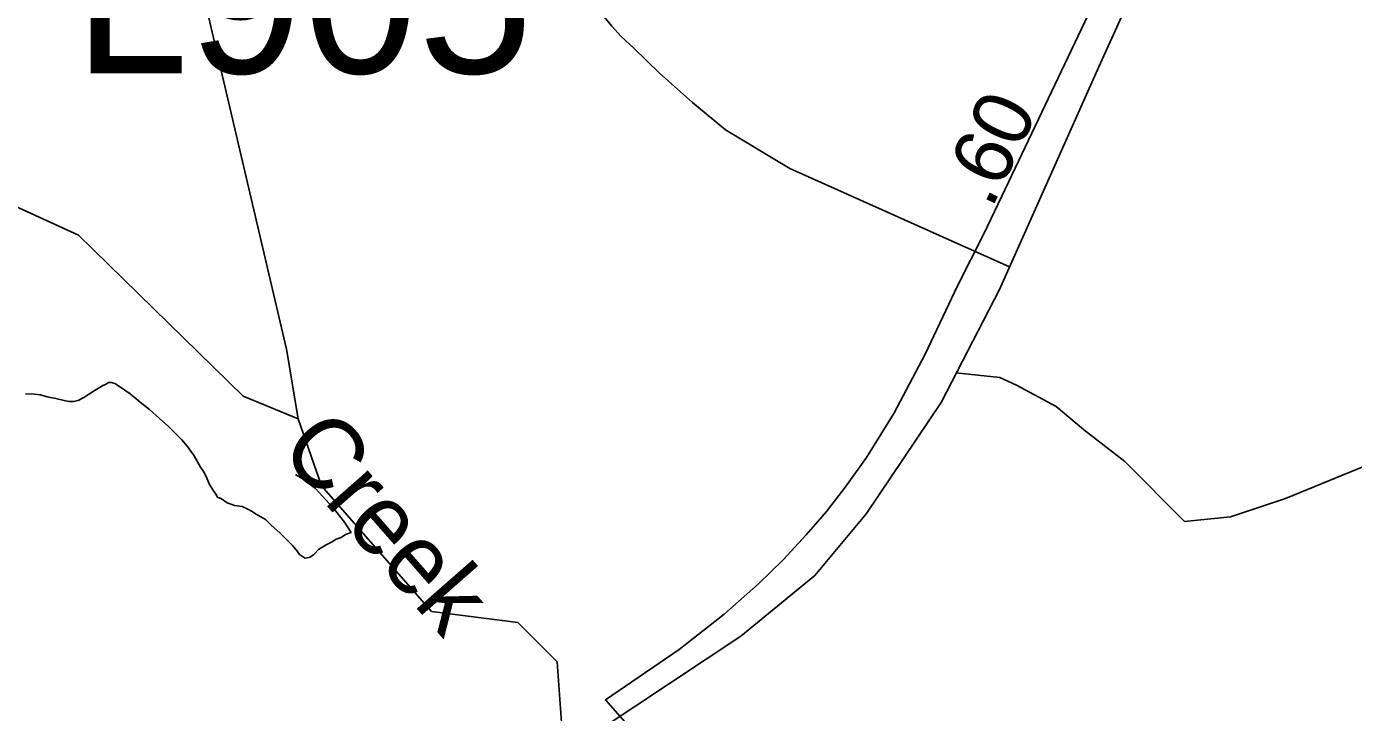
# Model space of a CAD drawing. Extents: x 2001466 to 2224147, y 644118 to 847247.
# Drawn here: x 2056856 to 2059677, y 761821 to 763279 of the extents above; entities that cross this region are included whole.
import ezdxf

# ---------------------------------------------------------------- set-up
doc = ezdxf.new("R2010")
doc.units = 0
for name, color, linetype in [('Exist Boundary Political City Limit New', 7, 'Continuous'), ('Exist Hydrographic Creek Single Shore', 7, 'Continuous'), ('Exist Hydrographic Creek Single Shore Label', 7, 'Continuous'), ('Exist Hydrographic Misc Water Feature', 7, 'Continuous'), ('Exist Road Non-System Type 51', 7, 'Continuous'), ('Exist Road Primary Interstate Structure Cantilever Sign Number Label', 7, 'Continuous'), ('Exist Road Secondary Mileage Hundredths English Label', 7, 'Continuous'), ('Exist Road Secondary Type 51 Attributed', 7, 'Continuous'), ('Map Preparation Boundary City Limit Buffer Line', 7, 'Continuous')]:
    doc.layers.add(name, color=color, linetype=linetype)

msp = doc.modelspace()

# ---------------------------------------------------------------- linework, layer by layer
at = {"layer": 'Exist Boundary Political City Limit New'}
msp.add_lwpolyline([(2059119.9, 763318.8), (2058929.5, 762918.9), (2058891.2, 762838.6), (2058834.9, 762728), (2058766.4, 762582.6), (2058699.9, 762456.4), (2058641.8, 762363.4), (2058597.1, 762300.6), (2058556.4, 762248.7), (2058542.9, 762232.8), (2058513.5, 762198.5), (2058464.6, 762145.7), (2058412.2, 762095), (2058339.2, 762030.3), (2058243.5, 761955.3), (2058086.8, 761848.3), (2058154.2, 761771.6)], dxfattribs=at)
at = {"layer": 'Exist Hydrographic Creek Single Shore'}
for points in [[(2057432.9, 762445.4), (2057316.1, 762493.7), (2056966, 762835.6), (2056823.9, 762900.8), (2056074.1, 763149.1), (2055857.1, 763150.2), (2055732, 763257.8), (2055256.1, 763441.4), (2055198.1, 763508.3), (2055206.1, 763590.1), (2055281.1, 763641)], [(2057432.9, 762445.4), (2057408.1, 762593.6), (2057240, 763312.3)], [(2057997.9, 761730.7), (2057984.1, 761928.8), (2057900, 762012.6), (2057716.9, 762036), (2057483, 762303.3), (2057432.9, 762445.4)]]:
    msp.add_lwpolyline(points, dxfattribs=at)
at = {"layer": 'Exist Hydrographic Misc Water Feature'}
for points in [[(2056853.5, 762498.4), (2056871.7, 762498.1), (2056885.4, 762496.4), (2056899.6, 762492.2), (2056917.6, 762488.3), (2056935.7, 762484.3), (2056945.7, 762482.4), (2056955.4, 762482.5), (2056965.4, 762484.3), (2056977.5, 762490.5), (2056989.6, 762498.5), (2057001.5, 762506.4), (2057017.7, 762516.5), (2057023.4, 762518.5), (2057029.6, 762522.4), (2057035.5, 762522.3), (2057043.3, 762520.7), (2057055.6, 762512.4), (2057075.9, 762498.8), (2057097.5, 762480.5), (2057117.4, 762464.9), (2057137.7, 762446.8)], [(2057137.7, 762446.8), (2057157.8, 762428.8), (2057173.7, 762412.9), (2057185.8, 762401), (2057197.9, 762386.9), (2057211.7, 762367), (2057225.8, 762342.9), (2057231.8, 762333.1), (2057237.7, 762322.9), (2057244.1, 762306.9), (2057251.9, 762294.8), (2057257.8, 762285), (2057261.9, 762279.1), (2057270.1, 762275), (2057282, 762267.1), (2057298, 762261), (2057313.8, 762259), (2057326.1, 762253.1), (2057333.9, 762249.1), (2057343.9, 762243.1), (2057364, 762231.1), (2057376.1, 762219.1), (2057394.2, 762203.4), (2057402.2, 762195.3), (2057412, 762185.3), (2057421.9, 762175.3), (2057432.1, 762163.2), (2057436.2, 762157.3), (2057444.2, 762151.2), (2057448.1, 762149.4), (2057452, 762149.6), (2057458.4, 762151.5), (2057466.2, 762157.2), (2057476.2, 762167.5), (2057481.9, 762171.5), (2057492.4, 762177.6), (2057504.1, 762183.5), (2057513.9, 762189.3), (2057524.4, 762193.4), (2057533.8, 762199.7), (2057545.9, 762203.5)], [(2057427.6, 762327.4), (2057443.8, 762317.2), (2057469.8, 762297.4), (2057491.8, 762273.4), (2057506.1, 762257.4), (2057516, 762245.4), (2057531.8, 762225.6), (2057545.9, 762203.5)]]:
    msp.add_lwpolyline(points, dxfattribs=at)
at = {"layer": 'Exist Road Non-System Type 51'}
for points in [[(2058946.1, 762768.4), (2058479, 762977.6), (2058342, 763059.5), (2058271.9, 763117.9), (2058201.8, 763179.8), (2058146.7, 763233.2), (2058120, 763258.3), (2058100, 763280), (2058083.6, 763300.1), (2058053.5, 763336.8), (2058015.1, 763390.3), (2057976.7, 763498.9)], [(2058831.9, 762542.9), (2058925.5, 762533.4), (2058960.4, 762517), (2059044.8, 762471.6), (2059103.4, 762422.8), (2059191.2, 762354.4), (2059318.1, 762227.4), (2059415.8, 762237.2), (2059532.9, 762276.3), (2059747.7, 762364.2), (2059851.8, 762378), (2060470.1, 761944.1), (2060538.4, 761856.2), (2060597, 761778), (2060665.3, 761651), (2060831.3, 761328.7), (2060894.1, 761128.7), (2061019.2, 761068.6), (2061304, 760989.2), (2061638, 760894), (2061721, 760858.4)]]:
    msp.add_lwpolyline(points, dxfattribs=at)
at = {"layer": 'Exist Road Secondary Type 51 Attributed'}
msp.add_lwpolyline([(2059492.5, 763980.3), (2059346.3, 763658.2), (2059135.5, 763193.5), (2058924.6, 762720.1), (2058800.7, 762480.1), (2058641.4, 762244.2), (2058531.9, 762112.1), (2058374.2, 761983.3), (2057854.4, 761638.6), (2057315.2, 761283.5), (2056903.2, 761012.9), (2056481.6, 760721.4), (2056269.1, 760562), (2056103.4, 760379.2), (2055984.3, 760240.7), (2055858.8, 760031.4), (2055702.6, 759646.5), (2055506.3, 759175.4), (2055313.2, 758792.1), (2055007.4, 758203.5)], dxfattribs=at)
at = {"layer": 'Map Preparation Boundary City Limit Buffer Line'}
msp.add_lwpolyline([(2059119.9, 763318.8), (2058929.5, 762918.9), (2058891.2, 762838.6), (2058834.9, 762728), (2058766.4, 762582.6), (2058699.9, 762456.4), (2058641.8, 762363.4), (2058597.1, 762300.6), (2058556.4, 762248.7), (2058542.9, 762232.8), (2058513.5, 762198.5), (2058464.6, 762145.7), (2058412.2, 762095), (2058339.2, 762030.3), (2058243.5, 761955.3), (2058086.8, 761848.3), (2058154.2, 761771.6)], dxfattribs=at)

# ---------------------------------------------------------------- texts
at = {"layer": 'Exist Hydrographic Creek Single Shore Label'}
msp.add_text('Creek', height=150, rotation=311.2025, dxfattribs=at).set_placement((2057390, 762379.1))
at = {"layer": 'Exist Road Primary Interstate Structure Cantilever Sign Number Label'}
msp.add_text('L905', height=328.08, dxfattribs=at).set_placement((2056955.8, 763180))
at = {"layer": 'Exist Road Secondary Mileage Hundredths English Label'}
msp.add_text('.60', height=125, rotation=64.7626, dxfattribs=at).set_placement((2058907.7, 762889.8))

doc.saveas('drawing.dxf')
